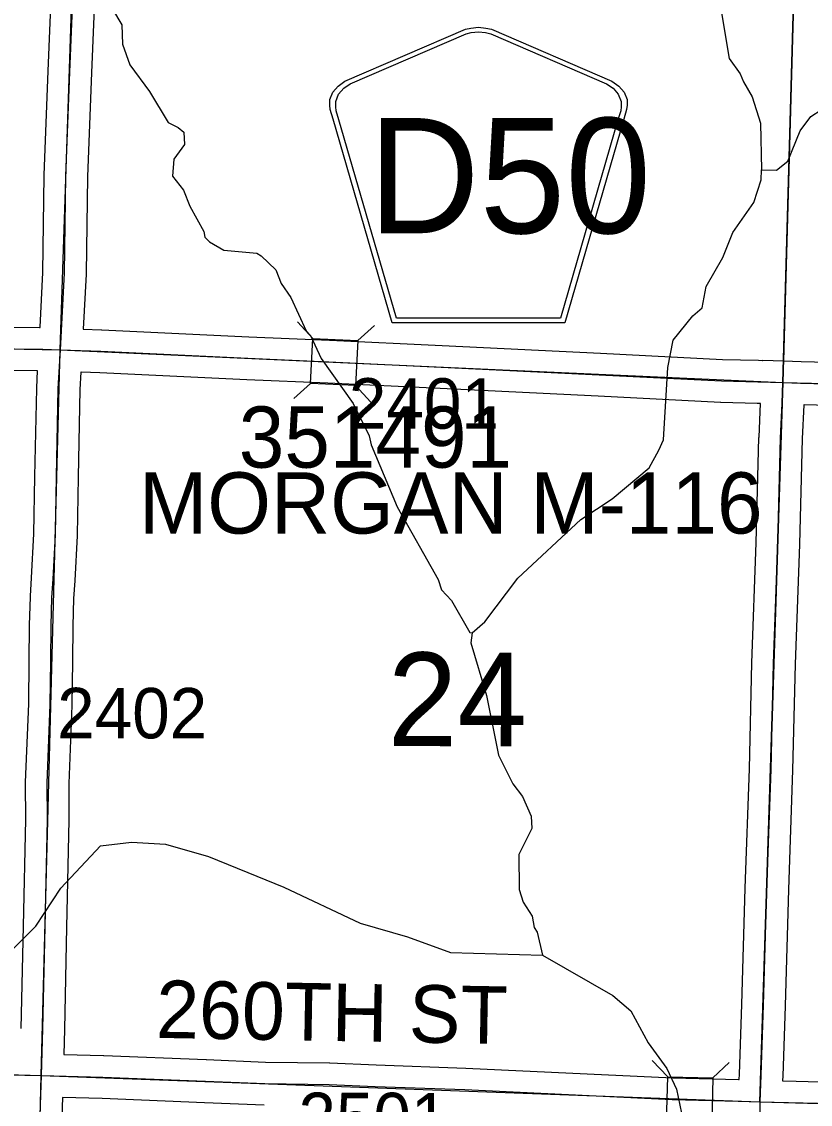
# Model space of a CAD drawing. Extents: x -157.2 to -99.3, y 12.2 to 46.2.
# Drawn here: x -112.134 to -111.04, y 23.968 to 25.471 of the extents above; entities that cross this region are included whole.
import ezdxf

# ---------------------------------------------------------------- set-up
doc = ezdxf.new("R2010")
doc.units = 0
for name, color, linetype in [('tdCoCoBndry', 7, 'Continuous'), ('tdCoCoBndryPart', 7, 'Continuous'), ('tdCoHydroRiver', 7, 'Continuous'), ('tdCoSecRdNmbr', 7, 'Continuous'), ('tdCoSecRdTxt', 7, 'Continuous'), ('tdCoSecRteBand', 7, 'Continuous'), ('tdCoSecRteCL', 7, 'Continuous'), ('tdCoSectLine', 7, 'Continuous'), ('tdCoSectLinePart', 7, 'Continuous'), ('tdCoSectNmbr', 7, 'Continuous'), ('tdCoShieldCoRteHrd', 7, 'Continuous'), ('tdCoStrucSec', 7, 'Continuous'), ('tdCoStrucSecCoName', 7, 'Continuous'), ('tdCoStrucSecFHWANum', 7, 'Continuous'), ('tdCoSurfConc', 7, 'Continuous'), ('tdCoSurfEarth', 7, 'Continuous'), ('tdCoSurfGravel', 7, 'Continuous'), ('tdCoTwpBndryShd', 7, 'Continuous')]:
    doc.layers.add(name, color=color, linetype=linetype)

msp = doc.modelspace()

# ---------------------------------------------------------------- linework, layer by layer
at = {"layer": 'tdCoCoBndry'}
msp.add_lwpolyline([(-111.0165, 26.9713), (-111.0495, 25.9743), (-111.0777, 24.9697), (-111.1098, 23.9712), (-111.1245, 22.9706), (-111.1433, 22.5359), (-111.156, 21.9765), (-111.1718, 20.985), (-111.177, 19.9871), (-111.2136, 18.9878), (-111.2461, 17.9853), (-111.291, 16.9863), (-111.3293, 15.9939)], dxfattribs=at)
at = {"layer": 'tdCoCoBndryPart'}
msp.add_lwpolyline([(-111.0503, 25.9444), (-111.0768, 25)], dxfattribs=at)
at = {"layer": 'tdCoHydroRiver'}
for points in [[(-111.2266, 26.3966), (-111.2256, 26.3729), (-111.2065, 26.3172), (-111.2038, 26.3013), (-111.198, 26.2822), (-111.186, 26.1952), (-111.1829, 26.1304), (-111.1725, 25.9818), (-111.1886, 25.665), (-111.1846, 25.635), (-111.1776, 25.5985), (-111.1745, 25.5369), (-111.1632, 25.4861), (-111.1523, 25.4195), (-111.137, 25.3986), (-111.1326, 25.3875), (-111.1205, 25.3666), (-111.1088, 25.3301), (-111.1073, 25.2653)], [(-112.0194, 25.5081), (-111.9952, 25.4664), (-111.9943, 25.4396), (-111.984, 25.4109), (-111.9566, 25.3739), (-111.9309, 25.3307), (-111.9168, 25.324), (-111.9091, 25.3175), (-111.908, 25.3001), (-111.9227, 25.28), (-111.9249, 25.2564), (-111.9096, 25.237), (-111.9007, 25.2147), (-111.8811, 25.1795), (-111.8797, 25.1716), (-111.8736, 25.1651), (-111.8534, 25.1535), (-111.8077, 25.1492), (-111.8015, 25.1459), (-111.7815, 25.1264), (-111.7741, 25.1073), (-111.7604, 25.088), (-111.7395, 25.0417), (-111.7333, 25.0353), (-111.7184, 25.0033), (-111.6742, 24.9406), (-111.6517, 24.8959), (-111.6489, 24.8832), (-111.6132, 24.7971), (-111.5559, 24.6962), (-111.5515, 24.6819), (-111.5377, 24.6673), (-111.512, 24.6225), (-111.5088, 24.6224)], [(-111.1073, 25.2653), (-111.0868, 25.2648), (-111.0707, 25.277), (-111.0539, 25.3192), (-111.0391, 25.3393), (-111.0247, 25.3484), (-110.9738, 25.3645), (-110.9579, 25.3733)], [(-111.5088, 24.6224), (-111.4911, 24.6377), (-111.4454, 24.6981), (-111.3581, 24.7794), (-111.3147, 24.8083), (-111.2631, 24.8512), (-111.2499, 24.8761), (-111.2432, 24.8901), (-111.2374, 24.9909), (-111.2302, 25.0286), (-111.2025, 25.0626), (-111.1896, 25.0733), (-111.1841, 25.1032), (-111.1609, 25.1436), (-111.1474, 25.178), (-111.1179, 25.2198), (-111.1077, 25.2511), (-111.1073, 25.2653)], [(-111.5088, 24.6224), (-111.5108, 24.6082), (-111.489, 24.5351), (-111.4722, 24.4526), (-111.4527, 24.4126), (-111.4389, 24.3949), (-111.427, 24.3678), (-111.4259, 24.3504), (-111.4442, 24.3146), (-111.4438, 24.2657), (-111.438, 24.2482), (-111.4258, 24.2289), (-111.4231, 24.2131), (-111.4185, 24.2066), (-111.4115, 24.1749)], [(-112.8427, 24.1722), (-112.6971, 24.1259), (-112.5589, 24.1034), (-112.5131, 24.1054), (-112.2843, 24.1027), (-112.224, 24.1169), (-112.1967, 24.1335), (-112.1142, 24.2151), (-112.0797, 24.2678), (-112.0245, 24.3264), (-111.9818, 24.3316), (-111.9345, 24.3288), (-111.875, 24.3115), (-111.8079, 24.2845), (-111.7704, 24.2693), (-111.6644, 24.2193), (-111.5986, 24.2002), (-111.5392, 24.1782), (-111.4115, 24.1749)], [(-111.4115, 24.1749), (-111.3135, 24.1187), (-111.2888, 24.0976), (-111.2647, 24.0528), (-111.2388, 24.0174), (-111.2253, 23.9886), (-111.2183, 23.9553), (-111.1601, 23.886), (-111.1603, 23.8797), (-111.1422, 23.8461), (-111.1224, 23.8187), (-111.0982, 23.7755), (-111.0864, 23.7468), (-111.0851, 23.7357), (-111.0733, 23.7007), (-111.0597, 23.6798), (-111.0473, 23.6685), (-111.0019, 23.6449)]]:
    msp.add_lwpolyline(points, dxfattribs=at)
at = {"layer": 'tdCoSecRteBand'}
for points in [[(-112.1092, 25.046), (-112.1092, 25.0461), (-112.1086, 25.0461), (-112.1086, 25.0467), (-112.1045, 25.1228), (-112.1028, 25.2573), (-112.1028, 25.2577), (-112.1028, 25.2581), (-112.0971, 25.4021), (-112.0927, 25.515)], [(-112.0327, 25.5126), (-112.0371, 25.3997), (-112.0428, 25.2561), (-112.0445, 25.1214), (-112.0445, 25.1208), (-112.0446, 25.1202), (-112.0487, 25.0441), (-112.0232, 25.0432), (-112.023, 25.0432), (-112.0227, 25.0432), (-111.8189, 25.0333), (-111.7068, 25.0286), (-111.7067, 25.0286), (-111.7066, 25.0286), (-111.5505, 25.0212), (-111.5505, 25.0212), (-111.5505, 25.0212), (-111.331, 25.0106), (-111.331, 25.0106), (-111.3309, 25.0106), (-111.1616, 25.002), (-111.1116, 25.0007), (-111.1116, 25.0007), (-111.1115, 25.0007), (-111.1064, 25.0005), (-111.1059, 25.0005), (-111.1059, 25.001), (-111.0762, 24.9997), (-111.0524, 24.999), (-110.9779, 24.9972)], [(-113.036, 25.4814), (-113.0374, 25.4487), (-113.0426, 25.3021), (-113.0428, 25.2743), (-113.0428, 25.2738), (-113.0429, 25.2733), (-113.0495, 25.1253), (-113.0514, 25.0633), (-112.9895, 25.0619), (-112.9895, 25.0619), (-112.9894, 25.0619), (-112.7626, 25.0565), (-112.562, 25.0526), (-112.3424, 25.0494), (-112.3423, 25.0494), (-112.3423, 25.0494), (-112.2228, 25.0474), (-112.1092, 25.046)], [(-112.1346, 24.073), (-112.1316, 24.2149), (-112.1316, 24.2149), (-112.1316, 24.2149), (-112.1284, 24.363), (-112.1287, 24.4134), (-112.1287, 24.414), (-112.1287, 24.4147), (-112.1242, 24.5235), (-112.1235, 24.5832), (-112.1233, 24.6322), (-112.1233, 24.6325), (-112.1233, 24.6329), (-112.122, 24.6722), (-112.122, 24.6727), (-112.122, 24.6732), (-112.1203, 24.6984), (-112.1171, 24.7596), (-112.1156, 24.8395), (-112.1156, 24.8395), (-112.1156, 24.8395), (-112.1131, 24.9616), (-112.1131, 24.9621), (-112.1131, 24.9626), (-112.1119, 24.986), (-112.2236, 24.9874)], [(-111.1383, 24.002), (-111.138, 24.0094), (-111.1345, 24.1062), (-111.1301, 24.2676), (-111.1301, 24.2677), (-111.1301, 24.2678), (-111.1242, 24.4333), (-111.1207, 24.5804), (-111.1207, 24.5806), (-111.1207, 24.5807), (-111.1148, 24.7471), (-111.1109, 24.8934), (-111.1109, 24.8937), (-111.1108, 24.894), (-111.1087, 24.9406), (-111.1132, 24.9407), (-111.1636, 24.942), (-111.164, 24.9421), (-111.1643, 24.9421), (-111.334, 24.9507), (-111.5534, 24.9613), (-111.7094, 24.9687), (-111.8215, 24.9734), (-111.8216, 24.9734), (-111.8217, 24.9734), (-112.0254, 24.9832), (-112.0513, 24.9841), (-112.0519, 24.9841), (-112.0532, 24.9599), (-112.0556, 24.8383), (-112.0571, 24.758), (-112.0571, 24.7575), (-112.0571, 24.757), (-112.0603, 24.6951), (-112.0604, 24.6948), (-112.0604, 24.6946), (-112.0621, 24.6697), (-112.0633, 24.6315), (-112.0635, 24.5828), (-112.0635, 24.5827), (-112.0635, 24.5826), (-112.0643, 24.5224), (-112.0643, 24.522), (-112.0643, 24.5215), (-112.0687, 24.413), (-112.0684, 24.3629), (-112.0684, 24.3625), (-112.0685, 24.3621), (-112.0717, 24.2136), (-112.0746, 24.0716), (-112.0746, 24.0714), (-112.0746, 24.0713), (-112.0756, 24.0369), (-112.0206, 24.0355), (-112.0204, 24.0355), (-112.0202, 24.0355), (-111.8779, 24.0298), (-111.8778, 24.0298), (-111.8778, 24.0298), (-111.7956, 24.0263), (-111.707, 24.0251), (-111.7066, 24.0251), (-111.7062, 24.0251), (-111.6421, 24.0224), (-111.5179, 24.0179), (-111.5178, 24.0179), (-111.5176, 24.0179), (-111.2304, 24.0044), (-111.1391, 24.002), (-111.1391, 24.002), (-111.139, 24.002), (-111.1386, 24.002), (-111.1383, 24.002)], [(-110.9797, 24.9372), (-111.0482, 24.9389), (-111.0482, 24.9388), (-111.0487, 24.9388), (-111.0509, 24.8915), (-111.0548, 24.7453), (-111.0548, 24.7452), (-111.0548, 24.7451), (-111.0607, 24.5788), (-111.0642, 24.4317), (-111.0642, 24.4316), (-111.0642, 24.4314), (-111.0701, 24.2658), (-111.0746, 24.1044), (-111.0746, 24.1043), (-111.0746, 24.1041), (-111.078, 24.0072), (-111.078, 24.0072), (-111.078, 24.0072), (-111.0783, 24.0003), (-111.0591, 23.9998), (-111.0591, 23.9998), (-111.0591, 23.9998), (-111.0089, 23.9983)], [(-111.7977, 23.9664), (-111.8803, 23.9698), (-112.0224, 23.9755), (-112.0773, 23.977), (-112.0774, 23.977), (-112.0774, 23.9769), (-112.0774, 23.9769), (-112.0803, 23.8946)]]:
    msp.add_lwpolyline(points, dxfattribs=at)
at = {"layer": 'tdCoSecRteCL'}
for points in [[(-112.0802, 25.0151), (-112.0745, 25.1218), (-112.0728, 25.2569), (-112.0671, 25.4009), (-112.0627, 25.5139), (-112.0607, 25.5575), (-112.0568, 25.7136), (-112.0518, 25.8623), (-112.0479, 25.9935), (-112.0471, 26.0195)], [(-113.0823, 25.0339), (-112.9902, 25.032), (-112.7633, 25.0265), (-112.5625, 25.0226), (-112.3428, 25.0194), (-112.2232, 25.0174), (-112.1046, 25.0159), (-112.0802, 25.0151)], [(-112.1065, 24.0078), (-112.1046, 24.0722), (-112.1016, 24.2142), (-112.0984, 24.3627), (-112.0987, 24.4135), (-112.0943, 24.5228), (-112.0935, 24.5829), (-112.0933, 24.632), (-112.092, 24.6712), (-112.0903, 24.6966), (-112.0871, 24.7585), (-112.0856, 24.8389), (-112.0832, 24.961), (-112.0802, 25.0151)], [(-112.0802, 25.0151), (-112.0242, 25.0132), (-111.8203, 25.0034), (-111.708, 24.9987), (-111.5519, 24.9913), (-111.3325, 24.9807), (-111.1628, 24.972), (-111.1124, 24.9707), (-111.0773, 24.9697)], [(-111.1094, 23.9712), (-111.108, 24.0083), (-111.1045, 24.1052), (-111.1001, 24.2667), (-111.0942, 24.4325), (-111.0907, 24.5797), (-111.0848, 24.7461), (-111.0809, 24.8926), (-111.0773, 24.9697)], [(-111.0773, 24.9697), (-111.0532, 24.969), (-110.9788, 24.9672)], [(-113.1107, 24.028), (-113.0744, 24.0269), (-112.8865, 24.0222), (-112.6971, 24.0168), (-112.537, 24.0134), (-112.3807, 24.0121), (-112.3254, 24.0116), (-112.1868, 24.0099), (-112.1065, 24.0078)], [(-112.1304, 23.005), (-112.1295, 23.0247), (-112.1295, 23.0707), (-112.1273, 23.1176), (-112.1256, 23.1642), (-112.1258, 23.1829), (-112.1263, 23.199), (-112.1246, 23.2776), (-112.1221, 23.3373), (-112.1224, 23.3612), (-112.1197, 23.4382), (-112.1182, 23.5011), (-112.1167, 23.5728), (-112.116, 23.6315), (-112.113, 23.7403), (-112.1103, 23.8954), (-112.1073, 23.9807), (-112.1065, 24.0078)], [(-112.1065, 24.0078), (-112.0214, 24.0055), (-111.8791, 23.9998), (-111.7965, 23.9964), (-111.7074, 23.9951), (-111.6433, 23.9924), (-111.519, 23.988), (-111.2315, 23.9744), (-111.1399, 23.972), (-111.1094, 23.9712)], [(-111.1094, 23.9712), (-111.06, 23.9698), (-111.0099, 23.9683)]]:
    msp.add_lwpolyline(points, dxfattribs=at)
at = {"layer": 'tdCoSectLine'}
for points in [[(-112.0806, 25.0151), (-112.0475, 26.0195)], [(-111.0777, 24.9697), (-111.0495, 25.9743)], [(-113.0827, 25.0339), (-112.0806, 25.0151)], [(-112.1069, 24.0078), (-112.0806, 25.0151)], [(-112.0806, 25.0151), (-111.0777, 24.9697)], [(-111.1098, 23.9712), (-111.0777, 24.9697)], [(-111.0777, 24.9697), (-110.9788, 24.9677)], [(-113.1111, 24.028), (-112.1069, 24.0078)], [(-112.1307, 23.005), (-112.1069, 24.0078)], [(-112.1069, 24.0078), (-111.1098, 23.9712)], [(-111.1098, 23.9712), (-111.1245, 22.9706)], [(-111.1098, 23.9712), (-111.0098, 23.9687)]]:
    msp.add_lwpolyline(points, dxfattribs=at)
at = {"layer": 'tdCoSectLinePart'}
msp.add_lwpolyline([(-111.0768, 25), (-111.0503, 25.9444)], dxfattribs=at)
at = {"layer": 'tdCoShieldCoRteHrd'}
for points in [[(-111.62, 25.0528), (-111.7019, 25.3357), (-111.7058, 25.3489), (-111.7065, 25.3548), (-111.7065, 25.3626), (-111.7023, 25.3729), (-111.695, 25.3814), (-111.6854, 25.3881), (-111.5181, 25.4604), (-111.5106, 25.462), (-111.5002, 25.463), (-111.4898, 25.462), (-111.4823, 25.4604), (-111.315, 25.3881), (-111.3054, 25.3814), (-111.2981, 25.3729), (-111.2939, 25.3626), (-111.2939, 25.3548), (-111.2946, 25.3489), (-111.2985, 25.3357), (-111.3804, 25.0528)], [(-111.6141, 25.0592), (-111.6938, 25.3344), (-111.6976, 25.3471), (-111.6983, 25.3527), (-111.6983, 25.3602), (-111.6942, 25.3701), (-111.6872, 25.3783), (-111.678, 25.3847), (-111.5174, 25.4541), (-111.5102, 25.4557), (-111.5002, 25.4566), (-111.4902, 25.4557), (-111.483, 25.4541), (-111.3224, 25.3847), (-111.3132, 25.3783), (-111.3062, 25.3701), (-111.3021, 25.3602), (-111.3021, 25.3527), (-111.3028, 25.3471), (-111.3066, 25.3344), (-111.3863, 25.0592)]]:
    msp.add_lwpolyline(points, close=True, dxfattribs=at)
at = {"layer": 'tdCoStrucSec'}
for p, q in [((-111.7302, 25.031), (-111.7513, 25.0542)), ((-111.6677, 25.0281), (-111.6446, 25.0491)), ((-111.7332, 24.9685), (-111.7564, 24.9474)), ((-111.6707, 24.9655), (-111.6496, 24.9424)), ((-111.2375, 24.0059), (-111.259, 24.0286)), ((-111.1749, 24.0042), (-111.1522, 24.0258))]:
    msp.add_line(p, q, dxfattribs=at)
for points in [[(-111.7302, 25.031), (-111.6677, 25.0281), (-111.6707, 24.9655), (-111.7332, 24.9685)], [(-111.2375, 24.0059), (-111.1749, 24.0042), (-111.1765, 23.9417), (-111.2391, 23.9433)]]:
    msp.add_lwpolyline(points, close=True, dxfattribs=at)
at = {"layer": 'tdCoSurfConc'}
for points in [[(-113.7884, 25.0497), (-113.5709, 25.0445), (-113.3445, 25.0396), (-113.2888, 25.0384), (-113.1756, 25.0359), (-113.0823, 25.0339), (-112.9902, 25.032), (-112.7633, 25.0265), (-112.5625, 25.0226), (-112.3428, 25.0194), (-112.2232, 25.0174), (-112.1046, 25.0159), (-112.0802, 25.0151), (-112.0242, 25.0132), (-111.8203, 25.0034), (-111.708, 24.9987), (-111.5519, 24.9913), (-111.3325, 24.9807), (-111.1628, 24.972), (-111.1124, 24.9707), (-111.0773, 24.9697)], [(-111.0773, 24.9697), (-111.0532, 24.969), (-110.9788, 24.9672)]]:
    msp.add_lwpolyline(points, dxfattribs=at)
at = {"layer": 'tdCoSurfEarth'}
msp.add_lwpolyline([(-113.1107, 24.028), (-113.0744, 24.0269), (-112.8865, 24.0222), (-112.6971, 24.0168), (-112.537, 24.0134), (-112.3807, 24.0121), (-112.3254, 24.0116), (-112.1868, 24.0099), (-112.1065, 24.0078)], dxfattribs=at)
at = {"layer": 'tdCoSurfGravel'}
for points in [[(-112.0802, 25.0151), (-112.0745, 25.1218), (-112.0728, 25.2569), (-112.0671, 25.4009), (-112.0627, 25.5139), (-112.0607, 25.5575), (-112.0568, 25.7136), (-112.0518, 25.8623), (-112.0479, 25.9935), (-112.0471, 26.0195), (-112.0437, 26.1363), (-112.0383, 26.2643), (-112.0321, 26.4211), (-112.0257, 26.5908), (-112.0173, 26.7693), (-112.0129, 26.9136), (-112.0092, 27.0036), (-112.0081, 27.023), (-112.002, 27.1819)], [(-112.1103, 23.8954), (-112.1073, 23.9807), (-112.1065, 24.0078), (-112.1046, 24.0722), (-112.1016, 24.2142), (-112.0984, 24.3627), (-112.0987, 24.4135), (-112.0943, 24.5228), (-112.0935, 24.5829), (-112.0933, 24.632), (-112.092, 24.6712), (-112.0903, 24.6966), (-112.0871, 24.7585), (-112.0856, 24.8389), (-112.0832, 24.961), (-112.0802, 25.0151)], [(-111.1094, 23.9712), (-111.108, 24.0083), (-111.1045, 24.1052), (-111.1001, 24.2667), (-111.0942, 24.4325), (-111.0907, 24.5797), (-111.0848, 24.7461), (-111.0809, 24.8926), (-111.0773, 24.9697)], [(-112.1065, 24.0078), (-112.0214, 24.0055), (-111.8791, 23.9998), (-111.7965, 23.9964), (-111.7074, 23.9951), (-111.6433, 23.9924), (-111.519, 23.988), (-111.2315, 23.9744), (-111.1399, 23.972), (-111.1094, 23.9712)], [(-111.1094, 23.9712), (-111.06, 23.9698), (-111.0099, 23.9683)]]:
    msp.add_lwpolyline(points, dxfattribs=at)
at = {"layer": 'tdCoTwpBndryShd'}
msp.add_lwpolyline([(-111.0165, 26.9713), (-111.0495, 25.9743), (-111.0777, 24.9697), (-111.1098, 23.9712), (-111.1245, 22.9706)], dxfattribs=at)

# ---------------------------------------------------------------- texts
at = {"layer": 'tdCoSecRdNmbr'}
for s, rotation, p in [('2401', 359.9149, (-111.6801, 24.9059)), ('2402', 359.9146, (-112.0849, 24.4759)), ('2501', 359.9149, (-111.7501, 23.9138))]:
    msp.add_text(s, height=0.07, rotation=rotation, dxfattribs=at).set_placement(p)
at = {"layer": 'tdCoSecRdTxt'}
msp.add_text('260TH ST', height=0.08, rotation=358.9767, dxfattribs=at).set_placement((-111.948, 24.0599))
at = {"layer": 'tdCoSectNmbr'}
msp.add_text('24', height=0.13, rotation=359.9149, dxfattribs=at).set_placement((-111.6262, 24.465))
at = {"layer": 'tdCoShieldCoRteHrd'}
msp.add_text('D50', height=0.16, dxfattribs=at).set_placement((-111.6531, 25.1771))
at = {"layer": 'tdCoStrucSecCoName'}
msp.add_text('MORGAN M-116', height=0.085, dxfattribs=at).set_placement((-111.9712, 24.7601))
at = {"layer": 'tdCoStrucSecFHWANum'}
msp.add_text('351491', height=0.085, dxfattribs=at).set_placement((-111.8328, 24.8516))

doc.saveas('drawing.dxf')
